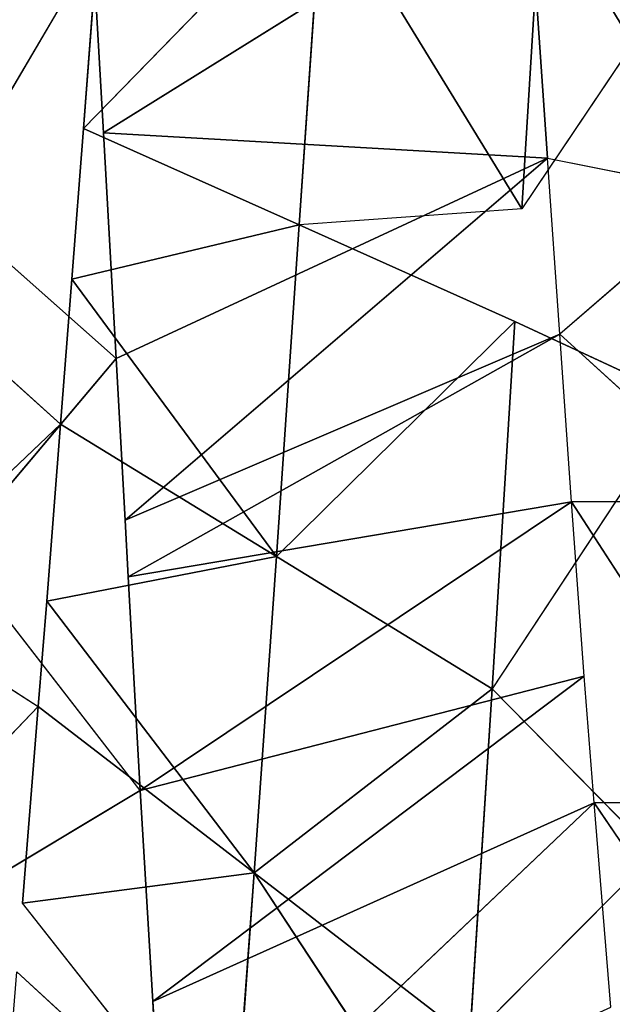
# Model space of a CAD drawing. Extents: x 0 to 40, y 0 to 81.9.
# Tile 494 of 623: x 32.731 to 33.031, y 74.03 to 74.529. Entities that reach past the tile are written whole.
import ezdxf

# ---------------------------------------------------------------- set-up
doc = ezdxf.new("R2010")
doc.units = 0
doc.header["$LTSCALE"] = 25.4
doc.layers.get('0').update_dxf_attribs({"color": 13, "linetype": 'CONTINUOUS'})

# ---------------------------------------------------------------- blocks, each defined once
blk = doc.blocks.new('ICE-TUBE-LED-S-8118_STL')
at = {"color": 0}
for p, q in [((74.39953, -10.53836, 44.6471), (74.49926, -10.63388, 44.59298)), ((74.55276, -10.55064, 44.56764), (74.49926, -10.63388, 44.59298)), ((74.6424, -10.64519, 44.53053), (74.55276, -10.55064, 44.56764)), ((74.6424, -10.64519, 44.53053), (74.71597, -10.56341, 44.50476)), ((74.88637, -10.66396, 44.46017), (74.71597, -10.56341, 44.50476)), ((74.67577, -10.67334, 47.87868), (74.75735, -10.58127, 47.89949)), ((74.45678, -10.68555, 47.8035), (74.57834, -10.59124, 47.84882)), ((74.67577, -10.67334, 47.87868), (74.57834, -10.59124, 47.84882)), ((74.45678, -10.68555, 47.8035), (74.40606, -10.60101, 47.7818)), ((74.36484, -10.62304, 44.6682), (74.26434, -10.73242, 44.50761)), ((74.26434, -10.73242, 44.50761), (74.39953, -10.62586, 44.6471)), ((74.49926, -10.63388, 44.59298), (74.39953, -10.62586, 44.6471)), ((74.41497, -10.74326, 44.42332), (74.39953, -10.62586, 44.6471)), ((74.41497, -10.74326, 44.42332), (74.39953, -10.62586, 44.6471)), ((74.49926, -10.63388, 44.59298), (74.41497, -10.74326, 44.42332)), ((74.49926, -10.63388, 44.59298), (74.41497, -10.74326, 44.42332)), ((74.55276, -10.63814, 44.56764), (74.49926, -10.63388, 44.59298)), ((74.55276, -10.63814, 44.56764), (74.41497, -10.74326, 44.42332)), ((74.55276, -10.63814, 44.56764), (74.41497, -10.74326, 44.42332)), ((74.55276, -10.63814, 44.56764), (74.57536, -10.75456, 44.35334)), ((74.55276, -10.63814, 44.56764), (74.57536, -10.75456, 44.35334)), ((74.6424, -10.64519, 44.53053), (74.55276, -10.63814, 44.56764)), ((74.6424, -10.64519, 44.53053), (74.57536, -10.75456, 44.35334)), ((74.6424, -10.64519, 44.53053), (74.57536, -10.75456, 44.35334)), ((74.71597, -10.65091, 44.50476), (74.6424, -10.64519, 44.53053)), ((74.57536, -10.75456, 44.35334), (74.71597, -10.65091, 44.50476)), ((74.57536, -10.75456, 44.35334), (74.71597, -10.65091, 44.50476)), ((74.7434, -10.76617, 44.29923), (74.71597, -10.65091, 44.50476)), ((74.79235, -10.65679, 44.48224), (74.71597, -10.65091, 44.50476)), ((74.7434, -10.76617, 44.29923), (74.71597, -10.65091, 44.50476)), ((74.7434, -10.76617, 44.29923), (74.79235, -10.65679, 44.48224)), ((74.7434, -10.76617, 44.29923), (74.79235, -10.65679, 44.48224)), ((74.91668, -10.77791, 44.26212), (74.79235, -10.65679, 44.48224)), ((74.88637, -10.66396, 44.46017), (74.79235, -10.65679, 44.48224)), ((74.91668, -10.77791, 44.26212), (74.79235, -10.65679, 44.48224)), ((74.79002, -10.66693, 47.90677), (74.85184, -10.66343, 47.91897)), ((74.67577, -10.67334, 47.87868), (74.79002, -10.66693, 47.90677)), ((74.79002, -10.66693, 47.90677), (74.77731, -10.89209, 47.51365)), ((74.79002, -10.66693, 47.90677), (74.77731, -10.89209, 47.51365)), ((74.79002, -10.66693, 47.90677), (74.9239, -10.88185, 47.54696)), ((74.79002, -10.66693, 47.90677), (74.9239, -10.88185, 47.54696)), ((74.59377, -10.67789, 47.85392), (74.67577, -10.67334, 47.87868)), ((74.67577, -10.67334, 47.87868), (74.77731, -10.89209, 47.51365)), ((74.67577, -10.67334, 47.87868), (74.77731, -10.89209, 47.51365)), ((74.45678, -10.68555, 47.8035), (74.56497, -10.67948, 47.84428)), ((74.56497, -10.67948, 47.84428), (74.59377, -10.67789, 47.85392)), ((74.56497, -10.67948, 47.84428), (74.68803, -10.89823, 47.48594)), ((74.56497, -10.67948, 47.84428), (74.68803, -10.89823, 47.48594)), ((74.56497, -10.67948, 47.84428), (74.60297, -10.90415, 47.45395)), ((74.56497, -10.67948, 47.84428), (74.60297, -10.90415, 47.45395)), ((74.59377, -10.67789, 47.85392), (74.77731, -10.89209, 47.51365)), ((74.59377, -10.67789, 47.85392), (74.77731, -10.89209, 47.51365)), ((74.59377, -10.67789, 47.85392), (74.68803, -10.89823, 47.48594)), ((74.59377, -10.67789, 47.85392), (74.68803, -10.89823, 47.48594)), ((74.34972, -10.69189, 47.75567), (74.45678, -10.68555, 47.8035)), ((74.45678, -10.68555, 47.8035), (74.60297, -10.90415, 47.45395)), ((74.45678, -10.68555, 47.8035), (74.60297, -10.90415, 47.45395)), ((74.45678, -10.68555, 47.8035), (74.5146, -10.91064, 47.41454)), ((74.45678, -10.68555, 47.8035), (74.5146, -10.91064, 47.41454)), ((74.24442, -10.69849, 47.70076), (74.34972, -10.69189, 47.75567)), ((74.34972, -10.69189, 47.75567), (74.5146, -10.91064, 47.41454)), ((74.34972, -10.69189, 47.75567), (74.5146, -10.91064, 47.41454)), ((74.34972, -10.69189, 47.75567), (74.45049, -10.91559, 47.38172)), ((74.34972, -10.69189, 47.75567), (74.45049, -10.91559, 47.38172)), ((74.24442, -10.69849, 47.70076), (74.45049, -10.91559, 47.38172)), ((74.24442, -10.69849, 47.70076), (74.45049, -10.91559, 47.38172)), ((74.26434, -10.73242, 44.50761), (74.41497, -10.74326, 44.42332)), ((74.26434, -10.73242, 44.50761), (74.41497, -10.74326, 44.42332)), ((74.25607, -10.84781, 44.29277), (74.41497, -10.74326, 44.42332)), ((74.25607, -10.84781, 44.29277), (74.41497, -10.74326, 44.42332)), ((74.33068, -10.85263, 44.25367), (74.41497, -10.74326, 44.42332)), ((74.33068, -10.85263, 44.25367), (74.41497, -10.74326, 44.42332)), ((74.57536, -10.75456, 44.35334), (74.41497, -10.74326, 44.42332)), ((74.41497, -10.74326, 44.42332), (74.50832, -10.86394, 44.17616)), ((74.41497, -10.74326, 44.42332), (74.50832, -10.86394, 44.17616)), ((74.57536, -10.75456, 44.35334), (74.41497, -10.74326, 44.42332)), ((74.57536, -10.75456, 44.35334), (74.50832, -10.86394, 44.17616)), ((74.57536, -10.75456, 44.35334), (74.50832, -10.86394, 44.17616)), ((74.7434, -10.76617, 44.29923), (74.57536, -10.75456, 44.35334)), ((74.69445, -10.87554, 44.11623), (74.57536, -10.75456, 44.35334)), ((74.7434, -10.76617, 44.29923), (74.57536, -10.75456, 44.35334)), ((74.69445, -10.87554, 44.11623), (74.57536, -10.75456, 44.35334)), ((74.69445, -10.87554, 44.11623), (74.7434, -10.76617, 44.29923)), ((74.91668, -10.77791, 44.26212), (74.7434, -10.76617, 44.29923)), ((74.7516, -10.87906, 44.10186), (74.7434, -10.76617, 44.29923)), ((74.91668, -10.77791, 44.26212), (74.7434, -10.76617, 44.29923)), ((74.7516, -10.87906, 44.10186), (74.91668, -10.77791, 44.26212)), ((74.7516, -10.87906, 44.10186), (74.91668, -10.77791, 44.26212)), ((74.42467, -10.94614, 44.21004), (74.33068, -10.85263, 44.25367)), ((74.33068, -10.85263, 44.25367), (74.50832, -10.86394, 44.17616)), ((74.33068, -10.85263, 44.25367), (74.50832, -10.86394, 44.17616)), ((74.42467, -10.94614, 44.21004), (74.50832, -10.86394, 44.17616)), ((74.65483, -10.96059, 44.12727), (74.50832, -10.86394, 44.17616)), ((74.50832, -10.86394, 44.17616), (74.69445, -10.87554, 44.11623)), ((74.50832, -10.86394, 44.17616), (74.69445, -10.87554, 44.11623)), ((74.65483, -10.96059, 44.12727), (74.69445, -10.87554, 44.11623)), ((74.89501, -10.9753, 44.07373), (74.7516, -10.87906, 44.10186)), ((74.7516, -10.87906, 44.10186), (74.88638, -10.88728, 44.07512)), ((74.7516, -10.87906, 44.10186), (74.88638, -10.88728, 44.07512)), ((74.77731, -10.89209, 47.51365), (74.9239, -10.88185, 47.54696)), ((74.77731, -10.89209, 47.51365), (74.9239, -10.88185, 47.54696)), ((74.68803, -10.89823, 47.48594), (74.77731, -10.89209, 47.51365)), ((74.77731, -10.89209, 47.51365), (74.75944, -10.98083, 47.50857)), ((74.60297, -10.90415, 47.45395), (74.68803, -10.89823, 47.48594)), ((74.60297, -10.99165, 47.45395), (74.68803, -10.89823, 47.48594)), ((74.75944, -10.98083, 47.50857), (74.68803, -10.89823, 47.48594)), ((74.45049, -11.00309, 47.38172), (74.60297, -10.90415, 47.45395)), ((74.5146, -10.91064, 47.41454), (74.60297, -10.90415, 47.45395)), ((74.60297, -10.99165, 47.45395), (74.60297, -10.90415, 47.45395)), ((74.45049, -10.91559, 47.38172), (74.5146, -10.91064, 47.41454)), ((74.30382, -11.01526, 47.29161), (74.45049, -10.91559, 47.38172)), ((74.3469, -10.92405, 47.32041), (74.45049, -10.91559, 47.38172)), ((74.45049, -11.00309, 47.38172), (74.45049, -10.91559, 47.38172))]:
    blk.add_line(p, q, dxfattribs=at)
mesh = blk.add_polyface(dxfattribs=at)
corners = [(81.99833, 18.65613, 0), (32.39832, 18.53461, 0), (32.39832, 18.65613, 0), (33.41051, 17.76106, 0), (34.4478, 16.85461, 0), (35.42089, 15.87956, 0), (36.32527, 14.84046, 0), (37.15673, 13.74214, 0), (37.91139, 12.58971, 0), (38.58575, 11.38851, 0), (39.17668, 10.14416, 0), (39.68142, 8.86242, 0), (40.09764, 7.54925, 0), (40.42338, 6.21078, 0), (40.65715, 4.85321, 0), (40.79784, 3.48288, 0), (40.84481, 2.10613, 0), (81.99833, -14.44387, 0), (33.41051, -13.5488, 0), (32.39832, -14.44387, 0), (32.39832, -14.32234, 0), (34.4478, -12.64234, 0), (35.42089, -11.6673, 0), (36.32527, -10.6282, 0), (37.15673, -9.52987, 0), (37.91139, -8.37744, 0), (38.58575, -7.17625, 0), (39.17668, -5.93189, 0), (39.68142, -4.65015, 0), (40.09764, -3.33699, 0), (40.42338, -1.99851, 0), (40.65715, -0.64095, 0), (40.79784, 0.72939, 0)]
mesh.append_faces([[corners[k] for k in face] for face in [(0, 1, 2), (18, 19, 20)]], dxfattribs={"vtx0": -1, "color": 0})
mesh.append_faces([[corners[k] for k in face] for face in [(1, 0, 3), (3, 0, 4), (4, 0, 5), (5, 0, 6), (6, 0, 7), (7, 0, 8), (8, 0, 9), (9, 0, 10), (10, 0, 11), (11, 0, 12), (12, 0, 13), (13, 0, 14), (14, 0, 15), (15, 0, 16), (19, 18, 17)]], dxfattribs={"vtx0": -1, "vtx1": -1, "color": 0})
mesh.append_faces([[corners[k] for k in face] for face in [(16, 0, 17), (17, 18, 21), (17, 21, 22), (17, 22, 23), (17, 23, 24), (17, 24, 25), (17, 25, 26), (17, 26, 27), (17, 27, 28), (17, 28, 29), (17, 29, 30), (17, 30, 31), (17, 31, 32), (17, 32, 16)]], dxfattribs={"vtx0": -1, "vtx2": -1, "color": 0})
mesh = blk.add_polyface(dxfattribs=at)
corners = [(81.99833, -14.44387, 92), (32.39832, -14.32234, 92), (32.39832, -14.44387, 92), (33.41051, -13.5488, 92), (34.4478, -12.64234, 92), (35.42089, -11.6673, 92), (36.32527, -10.6282, 92), (37.15673, -9.52987, 92), (37.91139, -8.37744, 92), (38.58575, -7.17625, 92), (39.17668, -5.93189, 92), (39.68142, -4.65015, 92), (40.09764, -3.33699, 92), (40.42338, -1.99851, 92), (40.65715, -0.64095, 92), (40.79784, 0.72939, 92), (40.84481, 2.10613, 92), (33.41051, 17.76106, 92), (32.39832, 18.65613, 92), (32.39832, 18.53461, 92), (81.99833, 18.65613, 92), (34.4478, 16.85461, 92), (35.42089, 15.87956, 92), (36.32527, 14.84046, 92), (37.15673, 13.74214, 92), (37.91139, 12.58971, 92), (38.58575, 11.38851, 92), (39.17668, 10.14416, 92), (39.68142, 8.86242, 92), (40.09764, 7.54925, 92), (40.42338, 6.21078, 92), (40.65715, 4.85321, 92), (40.79784, 3.48288, 92)]
mesh.append_faces([[corners[k] for k in face] for face in [(0, 1, 2), (17, 18, 19)]], dxfattribs={"vtx0": -1, "color": 0})
mesh.append_faces([[corners[k] for k in face] for face in [(1, 0, 3), (3, 0, 4), (4, 0, 5), (5, 0, 6), (6, 0, 7), (7, 0, 8), (8, 0, 9), (9, 0, 10), (10, 0, 11), (11, 0, 12), (12, 0, 13), (13, 0, 14), (14, 0, 15), (15, 0, 16), (18, 17, 20), (20, 16, 0)]], dxfattribs={"vtx0": -1, "vtx1": -1, "color": 0})
mesh.append_faces([[corners[k] for k in face] for face in [(20, 17, 21), (20, 21, 22), (20, 22, 23), (20, 23, 24), (20, 24, 25), (20, 25, 26), (20, 26, 27), (20, 27, 28), (20, 28, 29), (20, 29, 30), (20, 30, 31), (20, 31, 32), (20, 32, 16)]], dxfattribs={"vtx0": -1, "vtx2": -1, "color": 0})
mesh = blk.add_polyface(dxfattribs=at)
corners = [(82.19833, -12.64387, 2), (64.19833, 16.85613, 2), (64.19833, -12.64387, 2), (82.19833, 16.85613, 2)]
mesh.append_faces([[corners[k] for k in face] for face in [(0, 1, 2), (1, 0, 3)]], dxfattribs={"vtx0": -1, "color": 0})
mesh = blk.add_polyface(dxfattribs=at)
corners = [(64.19833, 16.85613, 90), (82.19833, -12.64387, 90), (64.19833, -12.64387, 90), (82.19833, 16.85613, 90)]
mesh.append_faces([[corners[k] for k in face] for face in [(0, 1, 2), (1, 0, 3)]], dxfattribs={"vtx0": -1, "color": 0})
mesh = blk.add_polyface(dxfattribs=at)
corners = [(74.88637, -10.57646, 44.46017), (74.71597, -10.56341, 44.50476), (74.71597, -10.47591, 44.50476), (74.88637, -10.66396, 44.46017)]
mesh.append_faces([[corners[k] for k in face] for face in [(0, 1, 2), (1, 0, 3)]], dxfattribs={"vtx0": -1, "color": 0})
mesh = blk.add_polyface(dxfattribs=at)
corners = [(74.55276, -10.55064, 44.56764), (74.49926, -10.63388, 44.59298), (74.39953, -10.53836, 44.6471)]
mesh.append_faces([[corners[k] for k in face] for face in [(0, 1, 2)]], dxfattribs={"color": 0})
mesh = blk.add_polyface(dxfattribs=at)
corners = [(74.71597, -10.56341, 44.50476), (74.6424, -10.64519, 44.53053), (74.55276, -10.55064, 44.56764)]
mesh.append_faces([[corners[k] for k in face] for face in [(0, 1, 2)]], dxfattribs={"color": 0})
mesh = blk.add_polyface(dxfattribs=at)
corners = [(74.75735, -10.58127, 47.89949), (74.57834, -10.59124, 47.84882), (74.67577, -10.67334, 47.87868)]
mesh.append_faces([[corners[k] for k in face] for face in [(0, 1, 2)]], dxfattribs={"color": 0})
mesh = blk.add_polyface(dxfattribs=at)
corners = [(74.57834, -10.59124, 47.84882), (74.40606, -10.60101, 47.7818), (74.45678, -10.68555, 47.8035)]
mesh.append_faces([[corners[k] for k in face] for face in [(0, 1, 2)]], dxfattribs={"color": 0})
mesh = blk.add_polyface(dxfattribs=at)
corners = [(74.24064, -10.6128, 44.75451), (74.36484, -10.62304, 44.6682), (74.26434, -10.73242, 44.50761)]
mesh.append_faces([[corners[k] for k in face] for face in [(0, 1, 2)]], dxfattribs={"color": 0})
mesh = blk.add_polyface(dxfattribs=at)
corners = [(74.39953, -10.62586, 44.6471), (74.41497, -10.74326, 44.42332), (74.26434, -10.73242, 44.50761)]
mesh.append_faces([[corners[k] for k in face] for face in [(0, 1, 2)]], dxfattribs={"color": 0})
mesh = blk.add_polyface(dxfattribs=at)
corners = [(74.39953, -10.62586, 44.6471), (74.49926, -10.63388, 44.59298), (74.41497, -10.74326, 44.42332)]
mesh.append_faces([[corners[k] for k in face] for face in [(0, 1, 2)]], dxfattribs={"color": 0})
mesh = blk.add_polyface(dxfattribs=at)
corners = [(74.49926, -10.63388, 44.59298), (74.55276, -10.63814, 44.56764), (74.41497, -10.74326, 44.42332)]
mesh.append_faces([[corners[k] for k in face] for face in [(0, 1, 2)]], dxfattribs={"color": 0})
mesh = blk.add_polyface(dxfattribs=at)
corners = [(74.55276, -10.63814, 44.56764), (74.57536, -10.75456, 44.35334), (74.41497, -10.74326, 44.42332)]
mesh.append_faces([[corners[k] for k in face] for face in [(0, 1, 2)]], dxfattribs={"color": 0})
mesh = blk.add_polyface(dxfattribs=at)
corners = [(74.55276, -10.63814, 44.56764), (74.6424, -10.64519, 44.53053), (74.57536, -10.75456, 44.35334)]
mesh.append_faces([[corners[k] for k in face] for face in [(0, 1, 2)]], dxfattribs={"color": 0})
mesh = blk.add_polyface(dxfattribs=at)
corners = [(74.6424, -10.64519, 44.53053), (74.71597, -10.65091, 44.50476), (74.57536, -10.75456, 44.35334)]
mesh.append_faces([[corners[k] for k in face] for face in [(0, 1, 2)]], dxfattribs={"color": 0})
mesh = blk.add_polyface(dxfattribs=at)
corners = [(74.71597, -10.65091, 44.50476), (74.7434, -10.76617, 44.29923), (74.57536, -10.75456, 44.35334)]
mesh.append_faces([[corners[k] for k in face] for face in [(0, 1, 2)]], dxfattribs={"color": 0})
mesh = blk.add_polyface(dxfattribs=at)
corners = [(74.71597, -10.65091, 44.50476), (74.79235, -10.65679, 44.48224), (74.7434, -10.76617, 44.29923)]
mesh.append_faces([[corners[k] for k in face] for face in [(0, 1, 2)]], dxfattribs={"color": 0})
mesh = blk.add_polyface(dxfattribs=at)
corners = [(74.79235, -10.65679, 44.48224), (74.91668, -10.77791, 44.26212), (74.7434, -10.76617, 44.29923)]
mesh.append_faces([[corners[k] for k in face] for face in [(0, 1, 2)]], dxfattribs={"color": 0})
mesh = blk.add_polyface(dxfattribs=at)
corners = [(74.79235, -10.65679, 44.48224), (74.88637, -10.66396, 44.46017), (74.91668, -10.77791, 44.26212)]
mesh.append_faces([[corners[k] for k in face] for face in [(0, 1, 2)]], dxfattribs={"color": 0})
mesh = blk.add_polyface(dxfattribs=at)
corners = [(74.85184, -10.66343, 47.91897), (74.79002, -10.66693, 47.90677), (74.9239, -10.88185, 47.54696)]
mesh.append_faces([[corners[k] for k in face] for face in [(0, 1, 2)]], dxfattribs={"color": 0})
mesh = blk.add_polyface(dxfattribs=at)
corners = [(74.79002, -10.66693, 47.90677), (74.67577, -10.67334, 47.87868), (74.77731, -10.89209, 47.51365)]
mesh.append_faces([[corners[k] for k in face] for face in [(0, 1, 2)]], dxfattribs={"color": 0})
mesh = blk.add_polyface(dxfattribs=at)
corners = [(74.79002, -10.66693, 47.90677), (74.77731, -10.89209, 47.51365), (74.9239, -10.88185, 47.54696)]
mesh.append_faces([[corners[k] for k in face] for face in [(0, 1, 2)]], dxfattribs={"color": 0})
mesh = blk.add_polyface(dxfattribs=at)
corners = [(74.67577, -10.67334, 47.87868), (74.59377, -10.67789, 47.85392), (74.77731, -10.89209, 47.51365)]
mesh.append_faces([[corners[k] for k in face] for face in [(0, 1, 2)]], dxfattribs={"color": 0})
mesh = blk.add_polyface(dxfattribs=at)
corners = [(74.56497, -10.67948, 47.84428), (74.45678, -10.68555, 47.8035), (74.60297, -10.90415, 47.45395)]
mesh.append_faces([[corners[k] for k in face] for face in [(0, 1, 2)]], dxfattribs={"color": 0})
mesh = blk.add_polyface(dxfattribs=at)
corners = [(74.59377, -10.67789, 47.85392), (74.56497, -10.67948, 47.84428), (74.68803, -10.89823, 47.48594)]
mesh.append_faces([[corners[k] for k in face] for face in [(0, 1, 2)]], dxfattribs={"color": 0})
mesh = blk.add_polyface(dxfattribs=at)
corners = [(74.56497, -10.67948, 47.84428), (74.60297, -10.90415, 47.45395), (74.68803, -10.89823, 47.48594)]
mesh.append_faces([[corners[k] for k in face] for face in [(0, 1, 2)]], dxfattribs={"color": 0})
mesh = blk.add_polyface(dxfattribs=at)
corners = [(74.59377, -10.67789, 47.85392), (74.68803, -10.89823, 47.48594), (74.77731, -10.89209, 47.51365)]
mesh.append_faces([[corners[k] for k in face] for face in [(0, 1, 2)]], dxfattribs={"color": 0})
mesh = blk.add_polyface(dxfattribs=at)
corners = [(74.45678, -10.68555, 47.8035), (74.34972, -10.69189, 47.75567), (74.5146, -10.91064, 47.41454)]
mesh.append_faces([[corners[k] for k in face] for face in [(0, 1, 2)]], dxfattribs={"color": 0})
mesh = blk.add_polyface(dxfattribs=at)
corners = [(74.45678, -10.68555, 47.8035), (74.5146, -10.91064, 47.41454), (74.60297, -10.90415, 47.45395)]
mesh.append_faces([[corners[k] for k in face] for face in [(0, 1, 2)]], dxfattribs={"color": 0})
mesh = blk.add_polyface(dxfattribs=at)
corners = [(74.34972, -10.69189, 47.75567), (74.24442, -10.69849, 47.70076), (74.45049, -10.91559, 47.38172)]
mesh.append_faces([[corners[k] for k in face] for face in [(0, 1, 2)]], dxfattribs={"color": 0})
mesh = blk.add_polyface(dxfattribs=at)
corners = [(74.34972, -10.69189, 47.75567), (74.45049, -10.91559, 47.38172), (74.5146, -10.91064, 47.41454)]
mesh.append_faces([[corners[k] for k in face] for face in [(0, 1, 2)]], dxfattribs={"color": 0})
mesh = blk.add_polyface(dxfattribs=at)
corners = [(74.24442, -10.69849, 47.70076), (74.3469, -10.92405, 47.32041), (74.45049, -10.91559, 47.38172)]
mesh.append_faces([[corners[k] for k in face] for face in [(0, 1, 2)]], dxfattribs={"color": 0})
mesh = blk.add_polyface(dxfattribs=at)
corners = [(74.26434, -10.73242, 44.50761), (74.41497, -10.74326, 44.42332), (74.25607, -10.84781, 44.29277)]
mesh.append_faces([[corners[k] for k in face] for face in [(0, 1, 2)]], dxfattribs={"color": 0})
mesh = blk.add_polyface(dxfattribs=at)
corners = [(74.41497, -10.74326, 44.42332), (74.33068, -10.85263, 44.25367), (74.25607, -10.84781, 44.29277)]
mesh.append_faces([[corners[k] for k in face] for face in [(0, 1, 2)]], dxfattribs={"color": 0})
mesh = blk.add_polyface(dxfattribs=at)
corners = [(74.41497, -10.74326, 44.42332), (74.50832, -10.86394, 44.17616), (74.33068, -10.85263, 44.25367)]
mesh.append_faces([[corners[k] for k in face] for face in [(0, 1, 2)]], dxfattribs={"color": 0})
mesh = blk.add_polyface(dxfattribs=at)
corners = [(74.41497, -10.74326, 44.42332), (74.57536, -10.75456, 44.35334), (74.50832, -10.86394, 44.17616)]
mesh.append_faces([[corners[k] for k in face] for face in [(0, 1, 2)]], dxfattribs={"color": 0})
mesh = blk.add_polyface(dxfattribs=at)
corners = [(74.57536, -10.75456, 44.35334), (74.69445, -10.87554, 44.11623), (74.50832, -10.86394, 44.17616)]
mesh.append_faces([[corners[k] for k in face] for face in [(0, 1, 2)]], dxfattribs={"color": 0})
mesh = blk.add_polyface(dxfattribs=at)
corners = [(74.57536, -10.75456, 44.35334), (74.7434, -10.76617, 44.29923), (74.69445, -10.87554, 44.11623)]
mesh.append_faces([[corners[k] for k in face] for face in [(0, 1, 2)]], dxfattribs={"color": 0})
mesh = blk.add_polyface(dxfattribs=at)
corners = [(74.7434, -10.76617, 44.29923), (74.91668, -10.77791, 44.26212), (74.7516, -10.87906, 44.10186)]
mesh.append_faces([[corners[k] for k in face] for face in [(0, 1, 2)]], dxfattribs={"color": 0})
mesh = blk.add_polyface(dxfattribs=at)
corners = [(74.91668, -10.77791, 44.26212), (74.88638, -10.88728, 44.07512), (74.7516, -10.87906, 44.10186)]
mesh.append_faces([[corners[k] for k in face] for face in [(0, 1, 2)]], dxfattribs={"color": 0})
mesh = blk.add_polyface(dxfattribs=at)
corners = [(74.50832, -10.86394, 44.17616), (74.42467, -10.94614, 44.21004), (74.33068, -10.85263, 44.25367)]
mesh.append_faces([[corners[k] for k in face] for face in [(0, 1, 2)]], dxfattribs={"color": 0})
mesh = blk.add_polyface(dxfattribs=at)
corners = [(74.69445, -10.87554, 44.11623), (74.65483, -10.96059, 44.12727), (74.50832, -10.86394, 44.17616)]
mesh.append_faces([[corners[k] for k in face] for face in [(0, 1, 2)]], dxfattribs={"color": 0})
mesh = blk.add_polyface(dxfattribs=at)
corners = [(74.89501, -10.9753, 44.07373), (74.7516, -10.87906, 44.10186), (74.88638, -10.88728, 44.07512)]
mesh.append_faces([[corners[k] for k in face] for face in [(0, 1, 2)]], dxfattribs={"color": 0})
mesh = blk.add_polyface(dxfattribs=at)
corners = [(74.9239, -10.88185, 47.54696), (74.77731, -10.89209, 47.51365), (74.75944, -10.98083, 47.50857)]
mesh.append_faces([[corners[k] for k in face] for face in [(0, 1, 2)]], dxfattribs={"color": 0})
mesh = blk.add_polyface(dxfattribs=at)
corners = [(74.9239, -10.88185, 47.54696), (74.75944, -10.98083, 47.50857), (74.9239, -10.96935, 47.54696)]
mesh.append_faces([[corners[k] for k in face] for face in [(0, 1, 2)]], dxfattribs={"color": 0})
mesh = blk.add_polyface(dxfattribs=at)
corners = [(74.75944, -10.98083, 47.50857), (74.68803, -10.89823, 47.48594), (74.60297, -10.99165, 47.45395)]
mesh.append_faces([[corners[k] for k in face] for face in [(0, 1, 2)]], dxfattribs={"color": 0})
mesh = blk.add_polyface(dxfattribs=at)
corners = [(74.60297, -10.99165, 47.45395), (74.45049, -11.00309, 47.38172), (74.45049, -11.09059, 47.38172), (74.60297, -10.90415, 47.45395)]
mesh.append_faces([[corners[k] for k in face] for face in [(0, 1, 2), (1, 0, 3)]], dxfattribs={"vtx0": -1, "color": 0})
mesh = blk.add_polyface(dxfattribs=at)
corners = [(74.45049, -11.00309, 47.38172), (74.30382, -11.01526, 47.29161), (74.30382, -11.10276, 47.29161), (74.45049, -10.91559, 47.38172)]
mesh.append_faces([[corners[k] for k in face] for face in [(0, 1, 2), (1, 0, 3)]], dxfattribs={"vtx0": -1, "color": 0})

msp = doc.modelspace()

# ---------------------------------------------------------------- block references
at = {"color": 8, "rotation": 90.00000000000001}
msp.add_blockref('ICE-TUBE-LED-S-8118_STL', (22.10613, -0.3188, 254.70001), dxfattribs=at)

doc.saveas('drawing.dxf')
